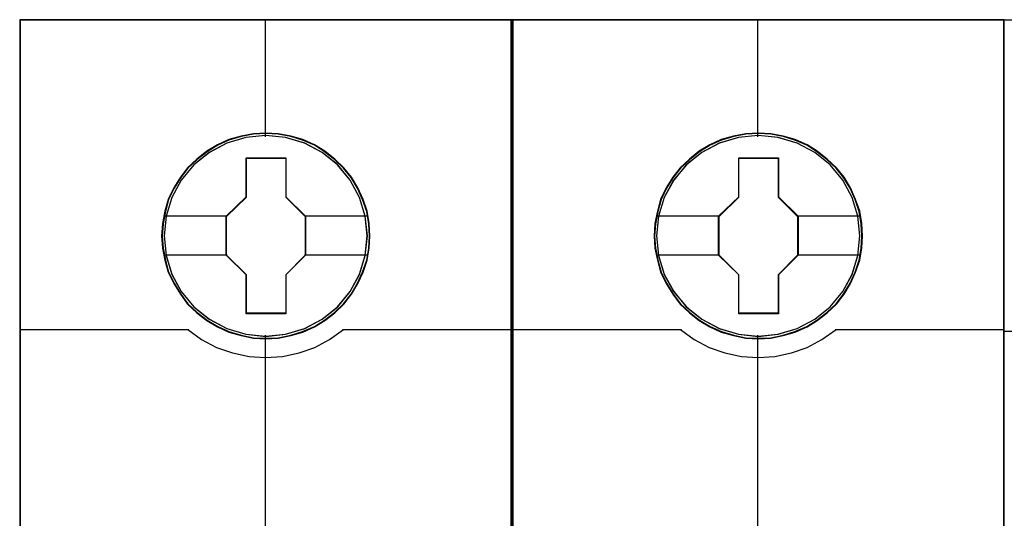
# Model space of a CAD drawing. Header units: millimetres. Extents: x -1290 to 1795, y -4192 to -1311.
# Tile 849 of 1056: x 1445.88 to 1453.07, y -2279.6 to -2275.95. Entities that reach past the tile are written whole.
import ezdxf

# ---------------------------------------------------------------- set-up
doc = ezdxf.new("R2010")
doc.units = ezdxf.units.MM
doc.layers.add('45', color=7, linetype='Continuous')
doc.layers.add('Aparatura', color=7, linetype='Continuous', lineweight=13)

# ---------------------------------------------------------------- blocks, each defined once
blk = doc.blocks.new('*U292')
at = {"layer": '45', "color": 7}
for points in [[(531.344202, -383.712671), (513.371223, -383.712671), (513.371223, -465.443183), (531.344202, -465.443183), (531.344202, -383.712671)], [(526.161238, -391.614663), (526.13893, -391.163266), (526.066429, -390.711869), (525.910273, -390.276986), (525.726231, -389.858618), (525.491996, -389.467775), (525.213146, -389.12097), (524.878525, -388.801689), (524.510441, -388.520942), (524.142358, -388.278729), (523.707351, -388.091564), (523.272344, -387.964953), (522.815028, -387.876876), (522.36329, -387.854856), (521.905974, -387.876876), (521.459813, -387.964953), (521.008075, -388.091564), (520.595375, -388.278729), (520.204984, -388.520942), (519.842478, -388.801689), (519.50228, -389.12097), (519.24016, -389.467775), (518.994772, -389.858618), (518.793999, -390.276986), (518.676882, -390.711869), (518.587649, -391.163266), (518.554187, -391.614663), (518.587649, -392.060555), (518.676882, -392.500942), (518.793999, -392.935825), (518.994772, -393.348688), (519.24016, -393.745036), (519.50228, -394.102851), (519.842478, -394.422132), (520.204984, -394.702878), (520.595375, -394.934082), (521.008075, -395.121246), (521.459813, -395.253363), (521.905974, -395.346945), (522.36329, -395.368964), (522.815028, -395.346945), (523.272344, -395.253363), (523.707351, -395.121246), (524.142358, -394.934082), (524.510441, -394.702878), (524.878525, -394.422132), (525.213146, -394.102851), (525.491996, -393.745036), (525.726231, -393.348688), (525.910273, -392.935825), (526.066429, -392.500942), (526.13893, -392.060555), (526.161238, -391.614663)], [(526.161238, -391.614663), (526.13893, -391.163266), (526.066429, -390.711869), (525.910273, -390.276986), (525.726231, -389.858618), (525.491996, -389.467775), (525.213146, -389.12097), (524.878525, -388.801689), (524.510441, -388.520942), (524.142358, -388.278729), (523.707351, -388.091564), (523.272344, -387.964953), (522.815028, -387.876876), (522.36329, -387.854856), (521.905974, -387.876876), (521.459813, -387.964953), (521.008075, -388.091564), (520.595375, -388.278729), (520.204984, -388.520942), (519.842478, -388.801689), (519.50228, -389.12097), (519.24016, -389.467775), (518.994772, -389.858618), (518.793999, -390.276986), (518.676882, -390.711869), (518.587649, -391.163266), (518.554187, -391.614663), (518.587649, -392.060555), (518.676882, -392.500942), (518.793999, -392.935825), (518.994772, -393.348688), (519.24016, -393.745036), (519.50228, -394.102851), (519.842478, -394.422132), (520.204984, -394.702878), (520.595375, -394.934082), (521.008075, -395.121246), (521.459813, -395.253363), (521.905974, -395.346945), (522.36329, -395.368964), (522.815028, -395.346945), (523.272344, -395.253363), (523.707351, -395.121246), (524.142358, -394.934082), (524.510441, -394.702878), (524.878525, -394.422132), (525.213146, -394.102851), (525.491996, -393.745036), (525.726231, -393.348688), (525.910273, -392.935825), (526.066429, -392.500942), (526.13893, -392.060555), (526.161238, -391.614663)], [(521.643372, -388.757986), (523.094296, -388.757986), (523.094296, -390.185941), (523.814135, -390.891648), (523.814135, -392.319604), (523.094296, -393.036338), (523.094296, -394.453267), (521.643372, -394.453267), (521.643372, -393.036338), (520.906662, -392.319604), (520.906662, -390.891648), (521.643372, -390.185941), (521.643372, -388.757986)], [(521.643372, -388.757986), (523.094296, -388.757986), (523.094296, -388.757986), (523.094296, -390.185941), (523.094296, -390.185941), (523.814135, -390.891648), (523.814135, -390.891648), (523.814135, -392.319604), (523.814135, -392.319604), (523.094296, -393.036338), (523.094296, -393.036338), (523.094296, -394.453267), (523.094296, -394.453267), (521.643372, -394.453267), (521.643372, -394.453267), (521.643372, -393.036338), (521.643372, -393.036338), (520.906662, -392.319604), (520.906662, -392.319604), (520.906662, -390.891648), (520.906662, -390.891648), (521.643372, -390.185941), (521.643372, -390.185941), (521.643372, -388.757986), (521.643372, -388.757986)], [(521.652202, -388.77594), (523.085258, -388.77594), (523.085258, -390.194892), (523.796231, -390.89615), (523.796231, -392.315102), (523.085258, -393.027317), (523.085258, -394.435312), (521.652202, -394.435312), (521.652202, -393.027317), (520.924565, -392.315102), (520.924565, -390.89615), (521.652202, -390.194892), (521.652202, -388.77594)]]:
    blk.add_lwpolyline(points, close=True, dxfattribs=at)
at = {"layer": '45', "color": 139}
for points in [[(531.344202, -383.712671), (513.371223, -383.712671), (513.371223, -465.443183), (531.344202, -465.443183), (531.344202, -383.712671)], [(526.143335, -391.61465), (526.121132, -391.16541), (526.048972, -390.71617), (525.893551, -390.283366), (525.710376, -389.866997), (525.477243, -389.478021), (525.199705, -389.132874), (524.866659, -388.815119), (524.500309, -388.535714), (524.133958, -388.294658), (523.700998, -388.108388), (523.268038, -387.982382), (522.812876, -387.894725), (522.363264, -387.872811), (521.908101, -387.894725), (521.46404, -387.982382), (521.014427, -388.108388), (520.603671, -388.294658), (520.215117, -388.535714), (519.854317, -388.815119), (519.515721, -389.132874), (519.254835, -389.478021), (519.010601, -389.866997), (518.810773, -390.283366), (518.694207, -390.71617), (518.605395, -391.16541), (518.57209, -391.61465), (518.605395, -392.058411), (518.694207, -392.496693), (518.810773, -392.929498), (519.010601, -393.340388), (519.254835, -393.734842), (519.515721, -394.090947), (519.854317, -394.408702), (520.215117, -394.688107), (520.603671, -394.918205), (521.014427, -395.104475), (521.46404, -395.23596), (521.908101, -395.329095), (522.363264, -395.351009), (522.812876, -395.329095), (523.268038, -395.23596), (523.700998, -395.104475), (524.133958, -394.918205), (524.500309, -394.688107), (524.866659, -394.408702), (525.199705, -394.090947), (525.477243, -393.734842), (525.710376, -393.340388), (525.893551, -392.929498), (526.048972, -392.496693), (526.121132, -392.058411), (526.143335, -391.61465)], [(526.071723, -391.613706), (525.993632, -390.892364), (525.787248, -390.209567), (525.446994, -389.576328), (524.978447, -389.020179), (524.420654, -388.563146), (523.779191, -388.227254), (523.081949, -388.012503), (522.356818, -387.946426), (521.631686, -388.012503), (520.934444, -388.227254), (520.29856, -388.563146), (519.735188, -389.020179), (519.266641, -389.576328), (518.926387, -390.209567), (518.720004, -390.892364), (518.641913, -391.613706), (518.720004, -392.329541), (518.926387, -393.017844), (519.266641, -393.645577), (519.735188, -394.201726), (520.29856, -394.653253), (520.934444, -394.994651), (521.631686, -395.203895), (522.356818, -395.280985), (523.081949, -395.203895), (523.779191, -394.994651), (524.420654, -394.653253), (524.978447, -394.201726), (525.446994, -393.645577), (525.787248, -393.017844), (525.993632, -392.329541), (526.071723, -391.613706)], [(526.066352, -391.608259), (525.993852, -390.892412), (525.787507, -390.209604), (525.441739, -389.570848), (524.984433, -389.01469), (524.421166, -388.563156), (523.774246, -388.221752), (523.077133, -388.012504), (522.352136, -387.946426), (521.632716, -388.012504), (520.94118, -388.221752), (520.29426, -388.563156), (519.730993, -389.01469), (519.273687, -389.570848), (518.927919, -390.209604), (518.715997, -390.892412), (518.649074, -391.608259), (518.715997, -392.324106), (518.927919, -393.012421), (519.273687, -393.640164), (519.730993, -394.201828), (520.29426, -394.653363), (520.94118, -394.98926), (521.632716, -395.204014), (522.352136, -395.275599), (523.077133, -395.204014), (523.774246, -394.98926), (524.421166, -394.653363), (524.984433, -394.201828), (525.441739, -393.640164), (525.787507, -393.012421), (525.993852, -392.324106), (526.066352, -391.608259)]]:
    blk.add_lwpolyline(points, close=True, dxfattribs=at)
at = {"layer": '45', "color": 59}
blk.add_lwpolyline([(531.326299, -383.730625), (513.389127, -383.730625), (513.389127, -465.425228), (531.326299, -465.425228), (531.326299, -383.730625)], close=True, dxfattribs=at)
at = {"layer": '45', "color": 139}
for points in [[(522.333544, -383.712671), (522.333544, -387.991313)], [(513.371223, -395.035004), (519.553183, -395.035004)], [(519.513796, -395.035004), (520.01665, -395.393203), (520.564202, -395.683174), (521.13969, -395.882174), (521.748701, -396.018631), (522.352126, -396.058431), (522.966724, -396.018631), (523.575736, -395.882174), (524.151224, -395.683174), (524.687601, -395.393203), (525.201629, -395.035004)], [(525.162242, -395.035004), (531.344202, -395.035004)], [(522.333544, -395.232507), (522.333544, -402.455747)]]:
    blk.add_lwpolyline(points, dxfattribs=at)
at = {"layer": '45', "color": 7}
for points in [[(518.6258, -390.876659), (520.946049, -390.876659)], [(523.774748, -390.876659), (526.089626, -390.876659)], [(518.6258, -392.296888), (520.946049, -392.296888)], [(523.774748, -392.296888), (526.089626, -392.296888)]]:
    blk.add_lwpolyline(points, dxfattribs=at)
blk = doc.blocks.new('*U293')
at = {"layer": '45', "color": 7}
for points in [[(549.329713, -383.712671), (531.356734, -383.712671), (531.356734, -465.443183), (549.329713, -465.443183), (549.329713, -383.712671)], [(544.14854, -391.614663), (544.126227, -391.163266), (544.053708, -390.711869), (543.897515, -390.276986), (543.71343, -389.858618), (543.47914, -389.467775), (543.200224, -389.12097), (542.865524, -388.801689), (542.497354, -388.520942), (542.129185, -388.278729), (541.694075, -388.091564), (541.258965, -387.964953), (540.801542, -387.876876), (540.349697, -387.854856), (539.892274, -387.876876), (539.446008, -387.964953), (538.994163, -388.091564), (538.581367, -388.278729), (538.190884, -388.520942), (537.828292, -388.801689), (537.488014, -389.12097), (537.225833, -389.467775), (536.980386, -389.858618), (536.779566, -390.276986), (536.662422, -390.711869), (536.573168, -391.163266), (536.539698, -391.614663), (536.573168, -392.060555), (536.662422, -392.500942), (536.779566, -392.935825), (536.980386, -393.348688), (537.225833, -393.745036), (537.488014, -394.102851), (537.828292, -394.422132), (538.190884, -394.702878), (538.581367, -394.934082), (538.994163, -395.121246), (539.446008, -395.253363), (539.892274, -395.346945), (540.349697, -395.368964), (540.801542, -395.346945), (541.258965, -395.253363), (541.694075, -395.121246), (542.129185, -394.934082), (542.497354, -394.702878), (542.865524, -394.422132), (543.200224, -394.102851), (543.47914, -393.745036), (543.71343, -393.348688), (543.897515, -392.935825), (544.053708, -392.500942), (544.126227, -392.060555), (544.14854, -391.614663)], [(544.14854, -391.614663), (544.126227, -391.163266), (544.053708, -390.711869), (543.897515, -390.276986), (543.71343, -389.858618), (543.47914, -389.467775), (543.200224, -389.12097), (542.865524, -388.801689), (542.497354, -388.520942), (542.129185, -388.278729), (541.694075, -388.091564), (541.258965, -387.964953), (540.801542, -387.876876), (540.349697, -387.854856), (539.892274, -387.876876), (539.446008, -387.964953), (538.994163, -388.091564), (538.581367, -388.278729), (538.190884, -388.520942), (537.828292, -388.801689), (537.488014, -389.12097), (537.225833, -389.467775), (536.980386, -389.858618), (536.779566, -390.276986), (536.662422, -390.711869), (536.573168, -391.163266), (536.539698, -391.614663), (536.573168, -392.060555), (536.662422, -392.500942), (536.779566, -392.935825), (536.980386, -393.348688), (537.225833, -393.745036), (537.488014, -394.102851), (537.828292, -394.422132), (538.190884, -394.702878), (538.581367, -394.934082), (538.994163, -395.121246), (539.446008, -395.253363), (539.892274, -395.346945), (540.349697, -395.368964), (540.801542, -395.346945), (541.258965, -395.253363), (541.694075, -395.121246), (542.129185, -394.934082), (542.497354, -394.702878), (542.865524, -394.422132), (543.200224, -394.102851), (543.47914, -393.745036), (543.71343, -393.348688), (543.897515, -392.935825), (544.053708, -392.500942), (544.126227, -392.060555), (544.14854, -391.614663)], [(539.630219, -388.757986), (541.08025, -388.757986), (541.08025, -390.185941), (541.799646, -390.891648), (541.799646, -392.319604), (541.08025, -393.036338), (541.08025, -394.453267), (539.630219, -394.453267), (539.630219, -393.036338), (538.893963, -392.319604), (538.893963, -390.891648), (539.630219, -390.185941), (539.630219, -388.757986)], [(539.630219, -388.757986), (541.08025, -388.757986), (541.08025, -388.757986), (541.08025, -390.185941), (541.08025, -390.185941), (541.799646, -390.891648), (541.799646, -390.891648), (541.799646, -392.319604), (541.799646, -392.319604), (541.08025, -393.036338), (541.08025, -393.036338), (541.08025, -394.453267), (541.08025, -394.453267), (539.630219, -394.453267), (539.630219, -394.453267), (539.630219, -393.036338), (539.630219, -393.036338), (538.893963, -392.319604), (538.893963, -392.319604), (538.893963, -390.891648), (538.893963, -390.891648), (539.630219, -390.185941), (539.630219, -390.185941), (539.630219, -388.757986), (539.630219, -388.757986)], [(539.63905, -388.77594), (541.071212, -388.77594), (541.071212, -390.194892), (541.781743, -390.89615), (541.781743, -392.315102), (541.071212, -393.027317), (541.071212, -394.435312), (539.63905, -394.435312), (539.63905, -393.027317), (538.911867, -392.315102), (538.911867, -390.89615), (539.63905, -390.194892), (539.63905, -388.77594)]]:
    blk.add_lwpolyline(points, close=True, dxfattribs=at)
at = {"layer": '45', "color": 139}
for points in [[(549.329713, -383.712671), (531.356734, -383.712671), (531.356734, -465.443183), (549.329713, -465.443183), (549.329713, -383.712671)], [(544.128846, -391.61465), (544.106649, -391.16541), (544.034506, -390.71617), (543.879121, -390.283366), (543.695989, -389.866997), (543.462912, -389.478021), (543.185439, -389.132874), (542.852472, -388.815119), (542.486208, -388.535714), (542.119944, -388.294658), (541.687087, -388.108388), (541.254229, -387.982382), (540.799174, -387.894725), (540.349669, -387.872811), (539.894613, -387.894725), (539.450657, -387.982382), (539.001151, -388.108388), (538.590492, -388.294658), (538.20203, -388.535714), (537.841316, -388.815119), (537.502799, -389.132874), (537.241975, -389.478021), (536.997799, -389.866997), (536.798018, -390.283366), (536.68148, -390.71617), (536.592688, -391.16541), (536.559392, -391.61465), (536.592688, -392.058411), (536.68148, -392.496693), (536.798018, -392.929498), (536.997799, -393.340388), (537.241975, -393.734842), (537.502799, -394.090947), (537.841316, -394.408702), (538.20203, -394.688107), (538.590492, -394.918205), (539.001151, -395.104475), (539.450657, -395.23596), (539.894613, -395.329095), (540.349669, -395.351009), (540.799174, -395.329095), (541.254229, -395.23596), (541.687087, -395.104475), (542.119944, -394.918205), (542.486208, -394.688107), (542.852472, -394.408702), (543.185439, -394.090947), (543.462912, -393.734842), (543.695989, -393.340388), (543.879121, -392.929498), (544.034506, -392.496693), (544.106649, -392.058411), (544.128846, -391.61465)], [(544.059024, -391.613706), (543.980933, -390.892364), (543.774549, -390.209567), (543.434295, -389.576328), (542.965749, -389.020179), (542.407955, -388.563146), (541.766493, -388.227254), (541.069251, -388.012503), (540.344119, -387.946426), (539.618987, -388.012503), (538.921746, -388.227254), (538.285861, -388.563146), (537.722489, -389.020179), (537.253943, -389.576328), (536.913689, -390.209567), (536.707305, -390.892364), (536.629214, -391.613706), (536.707305, -392.329541), (536.913689, -393.017844), (537.253943, -393.645577), (537.722489, -394.201726), (538.285861, -394.653253), (538.921746, -394.994651), (539.618987, -395.203895), (540.344119, -395.280985), (541.069251, -395.203895), (541.766493, -394.994651), (542.407955, -394.653253), (542.965749, -394.201726), (543.434295, -393.645577), (543.774549, -393.017844), (543.980933, -392.329541), (544.059024, -391.613706)], [(544.053653, -391.608259), (543.981136, -390.892412), (543.774741, -390.209604), (543.428889, -389.570848), (542.971473, -389.01469), (542.40807, -388.563156), (541.760994, -388.221752), (541.063713, -388.012504), (540.338541, -387.946426), (539.618947, -388.012504), (538.927244, -388.221752), (538.280168, -388.563156), (537.716765, -389.01469), (537.259349, -389.570848), (536.913497, -390.209604), (536.701524, -390.892412), (536.634585, -391.608259), (536.701524, -392.324106), (536.913497, -393.012421), (537.259349, -393.640164), (537.716765, -394.201828), (538.280168, -394.653363), (538.927244, -394.98926), (539.618947, -395.204014), (540.338541, -395.275599), (541.063713, -395.204014), (541.760994, -394.98926), (542.40807, -394.653363), (542.971473, -394.201828), (543.428889, -393.640164), (543.774741, -393.012421), (543.981136, -392.324106), (544.053653, -391.608259)]]:
    blk.add_lwpolyline(points, close=True, dxfattribs=at)
at = {"layer": '45', "color": 59}
blk.add_lwpolyline([(549.31181, -383.730625), (531.376428, -383.730625), (531.376428, -465.425228), (549.31181, -465.425228), (549.31181, -383.730625)], close=True, dxfattribs=at)
at = {"layer": '45', "color": 139}
for points in [[(540.319055, -383.712671), (540.319055, -387.991313)], [(531.356734, -395.035004), (537.538694, -395.035004)], [(537.501098, -395.035004), (538.003793, -395.393203), (538.551172, -395.683174), (539.126479, -395.882174), (539.735299, -396.018631), (540.338534, -396.058431), (540.952939, -396.018631), (541.561759, -395.882174), (542.137066, -395.683174), (542.673274, -395.393203), (543.18714, -395.035004)], [(543.149544, -395.035004), (549.329713, -395.035004)], [(540.319055, -395.232507), (540.319055, -402.455747)]]:
    blk.add_lwpolyline(points, dxfattribs=at)
at = {"layer": '45', "color": 7}
for points in [[(536.613101, -390.876659), (538.93156, -390.876659)], [(541.762049, -390.876659), (544.075137, -390.876659)], [(536.613101, -392.296888), (538.93156, -392.296888)], [(541.762049, -392.296888), (544.075137, -392.296888)]]:
    blk.add_lwpolyline(points, dxfattribs=at)
blk = doc.blocks.new('*U296')
at = {"layer": '45', "color": 7}
blk.add_lwpolyline([(189.646347, -533.484912), (117.625529, -533.484912), (117.625529, -615.513475), (189.646347, -615.513475), (189.646347, -533.484912)], close=True, dxfattribs=at)
at = {"layer": '45', "color": 139}
blk.add_lwpolyline([(189.646347, -533.484912), (117.625529, -533.484912), (117.625529, -615.513475), (189.646347, -615.513475), (189.646347, -533.484912)], close=True, dxfattribs=at)
blk.add_lwpolyline([(117.625529, -544.843155), (123.841505, -544.843155)], dxfattribs=at)

msp = doc.modelspace()

# ---------------------------------------------------------------- block references
at = {"layer": 'Aparatura', "color": 7, "lineweight": 13, "xscale": 0.2, "yscale": 0.2, "zscale": 0.2}
for name, p in [('*U292', (1343.2054, -2199.2099)), ('*U293', (1343.2054, -2199.2099)), ('*U296', (1429.5427, -2169.2591))]:
    msp.add_blockref(name, p, dxfattribs=at)

doc.saveas('drawing.dxf')
